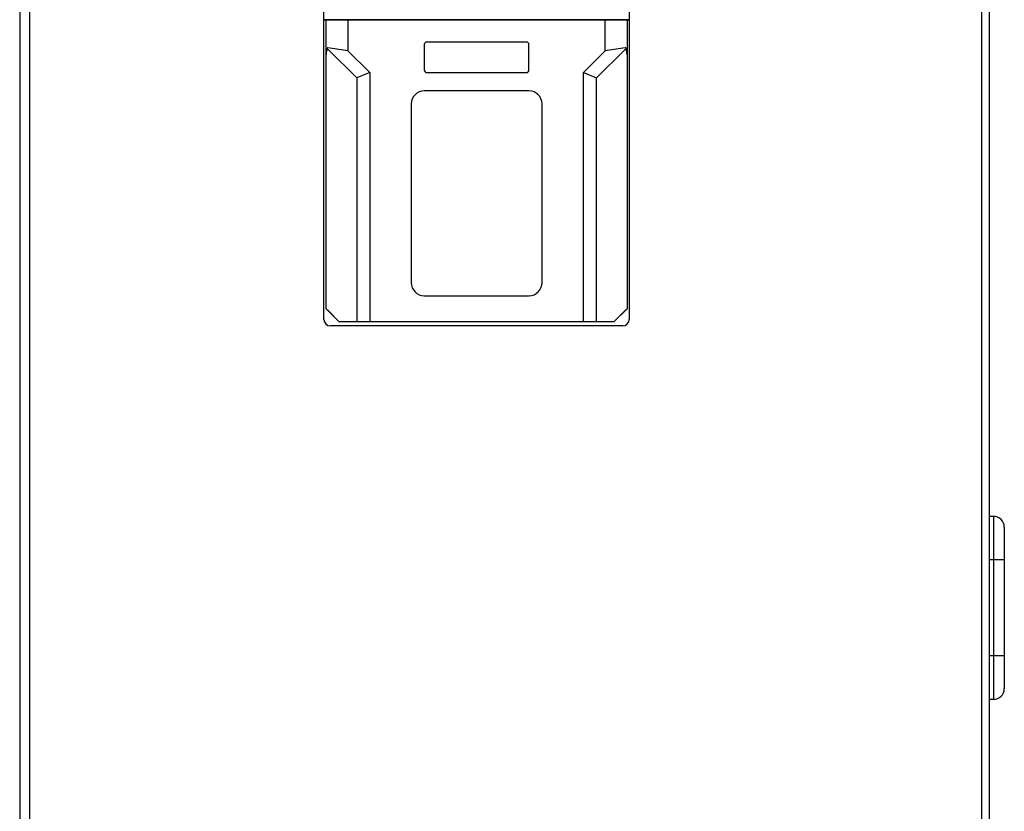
# Model space of a CAD drawing. Header units: millimetres. Extents: x 1117 to 38156, y -1945 to 7303.
# Tile 326 of 656: x 13125 to 13351, y 1180 to 1362. Entities that reach past the tile are written whole.
import ezdxf

# ---------------------------------------------------------------- set-up
doc = ezdxf.new("R2010")
doc.units = ezdxf.units.MM

msp = doc.modelspace()

# ---------------------------------------------------------------- linework, layer by layer
at = {"color": 7, "linetype": 'Continuous'}
for p, q in [((13347.679, 1535.709), (13347.679, 835.709)), ((13345.979, 1521.709), (13345.979, 835.709)), ((13125.41, 1488.044), (13125.41, 868.044)), ((13127.71, 868.044), (13127.71, 1488.044)), ((13195.179, 1292.909), (13195.179, 1461.409)), ((13265.179, 1461.409), (13265.179, 1292.909)), ((13195.679, 1361.645), (13195.179, 1361.645)), ((13195.679, 1361.519), (13195.179, 1361.519)), ((13195.679, 1295.319), (13195.679, 1361.519)), ((13264.668, 1361.519), (13195.689, 1361.519)), ((13264.579, 1361.602), (13195.779, 1361.602)), ((13200.679, 1361.519), (13200.679, 1354.519)), ((13259.679, 1354.519), (13259.679, 1361.519)), ((13265.179, 1361.645), (13264.679, 1361.645)), ((13264.679, 1361.519), (13264.679, 1295.319)), ((13265.179, 1361.519), (13264.679, 1361.519)), ((13200.679, 1354.519), (13196.091, 1355.214)), ((13196.188, 1354.767), (13202.679, 1348.276)), ((13218.179, 1355.919), (13218.179, 1350.119)), ((13241.579, 1356.519), (13218.779, 1356.519)), ((13242.179, 1350.119), (13242.179, 1355.919)), ((13257.679, 1348.276), (13264.17, 1354.767)), ((13264.266, 1355.214), (13259.679, 1354.519)), ((13195.688, 1353.183), (13195.689, 1353.568)), ((13200.679, 1354.519), (13205.679, 1349.519)), ((13254.679, 1349.519), (13259.679, 1354.519)), ((13264.668, 1353.568), (13264.67, 1353.183)), ((13205.679, 1349.519), (13202.679, 1348.276)), ((13202.679, 1348.276), (13202.679, 1292.336)), ((13205.679, 1349.519), (13205.679, 1292.354)), ((13218.779, 1349.519), (13241.579, 1349.519)), ((13254.679, 1292.354), (13254.679, 1349.519)), ((13254.679, 1349.519), (13257.679, 1348.276)), ((13257.679, 1292.336), (13257.679, 1348.276)), ((13242.179, 1345.319), (13218.179, 1345.319)), ((13215.179, 1342.319), (13215.179, 1301.319)), ((13245.179, 1301.319), (13245.179, 1342.319)), ((13218.179, 1298.319), (13242.179, 1298.319)), ((13195.679, 1295.319), (13195.688, 1295.323)), ((13198.679, 1292.319), (13195.679, 1295.319)), ((13196.188, 1294.835), (13198.686, 1292.336)), ((13261.671, 1292.336), (13264.17, 1294.835)), ((13264.679, 1295.319), (13261.679, 1292.319)), ((13264.679, 1295.319), (13264.67, 1295.323)), ((13263.679, 1291.409), (13196.679, 1291.409)), ((13198.679, 1292.319), (13198.686, 1292.336)), ((13261.679, 1292.319), (13198.679, 1292.319)), ((13202.679, 1292.336), (13198.686, 1292.336)), ((13205.679, 1292.354), (13202.679, 1292.336)), ((13254.679, 1292.354), (13205.679, 1292.354)), ((13257.679, 1292.336), (13254.679, 1292.354)), ((13261.671, 1292.336), (13257.679, 1292.336)), ((13261.679, 1292.319), (13261.671, 1292.336)), ((13348.679, 1247.709), (13347.679, 1247.709)), ((13348.679, 1247.709), (13348.679, 1205.709)), ((13351.179, 1245.209), (13351.179, 1208.209)), ((13351.179, 1237.709), (13347.679, 1237.709)), ((13351.179, 1215.709), (13347.679, 1215.709)), ((13348.679, 1205.709), (13347.679, 1205.709))]:
    msp.add_line(p, q, dxfattribs=at)
for centre, radius, start, end in [((13218.779, 1355.919), 0.6, 90, 180), ((13241.579, 1355.919), 0.6, 0, 90), ((13218.779, 1350.119), 0.6, 180, 270), ((13241.579, 1350.119), 0.6, 270, 0), ((13218.179, 1342.319), 3, 90, 180), ((13242.179, 1342.319), 3, 0, 90), ((13218.179, 1301.319), 3, 180, 270), ((13242.179, 1301.319), 3, 270, 0), ((13196.679, 1292.909), 1.5, 180, 270), ((13263.679, 1292.909), 1.5, 270, 0), ((13348.679, 1245.209), 2.5, 0, 90), ((13348.679, 1208.209), 2.5, 270, 0)]:
    msp.add_arc(centre, radius, start, end, dxfattribs=at)
for centre, major_axis, ratio, start_param, end_param in [((13195.779, 1361.596), (1, 0), 0.005236, 1.5707963, 2.2273207), ((13264.579, 1361.596), (1, 0), 0.005236, 0.914272, 1.5707963), ((13196.188, 1294.822), (-0.5, 0.5), 0.0123407, -1.5584525, -0.0051094), ((13264.17, 1294.822), (0.5, 0.5), 0.0123407, 0.0051094, 1.5584525)]:
    msp.add_ellipse(centre, major_axis=major_axis, ratio=ratio, start_param=start_param, end_param=end_param, dxfattribs=at)
for points, knots in [([(13196.091, 1355.214), (13196.073, 1355.217), (13196.034, 1355.212), (13195.987, 1355.182), (13195.951, 1355.14), (13195.91, 1355.08), (13195.872, 1354.997), (13195.835, 1354.893), (13195.806, 1354.786), (13195.774, 1354.643), (13195.732, 1354.387), (13195.706, 1354.092), (13195.691, 1353.795), (13195.692, 1353.647), (13195.691, 1353.572)], [0, 0, 0, 0, 0.0314373, 0.062326, 0.0931778, 0.1239628, 0.1857288, 0.2477486, 0.3099566, 0.3723038, 0.4973021, 0.7481628, 0.8739538, 1, 1, 1, 1]), ([(13195.691, 1353.572), (13195.695, 1353.635), (13195.709, 1353.728), (13195.719, 1353.852), (13195.731, 1353.977), (13195.752, 1354.132), (13195.785, 1354.316), (13195.822, 1354.467), (13195.862, 1354.584), (13195.898, 1354.67), (13195.937, 1354.736), (13195.977, 1354.783), (13196.014, 1354.812), (13196.059, 1354.829), (13196.124, 1354.821), (13196.165, 1354.79), (13196.188, 1354.767)], [0, 0, 0, 0, 0.1254048, 0.1881567, 0.250875, 0.3760919, 0.5010076, 0.6255048, 0.6875573, 0.7494137, 0.811012, 0.8417699, 0.8727335, 0.9038421, 0.9356234, 1, 1, 1, 1]), ([(13264.17, 1354.767), (13264.193, 1354.79), (13264.233, 1354.821), (13264.298, 1354.829), (13264.343, 1354.812), (13264.38, 1354.783), (13264.42, 1354.736), (13264.459, 1354.67), (13264.496, 1354.584), (13264.535, 1354.467), (13264.573, 1354.316), (13264.605, 1354.132), (13264.627, 1353.977), (13264.638, 1353.852), (13264.648, 1353.728), (13264.663, 1353.635), (13264.666, 1353.572)], [0, 0, 0, 0, 0.0643766, 0.0961579, 0.1272665, 0.1582301, 0.188988, 0.2505863, 0.3124427, 0.3744952, 0.4989924, 0.6239081, 0.749125, 0.8118433, 0.8745952, 1, 1, 1, 1]), ([(13264.666, 1353.572), (13264.666, 1353.647), (13264.667, 1353.795), (13264.651, 1354.092), (13264.626, 1354.387), (13264.583, 1354.643), (13264.551, 1354.786), (13264.522, 1354.893), (13264.486, 1354.997), (13264.447, 1355.08), (13264.407, 1355.14), (13264.37, 1355.182), (13264.323, 1355.212), (13264.285, 1355.217), (13264.266, 1355.214)], [0, 0, 0, 0, 0.1260462, 0.2518372, 0.5026979, 0.6276962, 0.6900434, 0.7522514, 0.8142712, 0.8760372, 0.9068222, 0.937674, 0.9685627, 1, 1, 1, 1])]:
    msp.add_open_spline(points, degree=3, knots=knots, dxfattribs=at)

doc.saveas('drawing.dxf')
